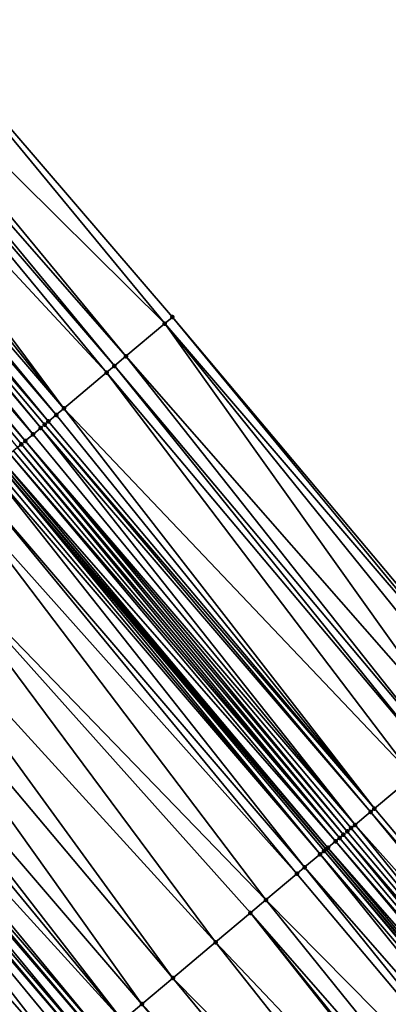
# Model space of a CAD drawing. Header units: feet. Extents: x 2004186 to 2014793, y 836912 to 864902.
# Tile 500 of 974: x 2009342 to 2009356, y 849684 to 849723. Entities that reach past the tile are written whole.
import ezdxf

# ---------------------------------------------------------------- set-up
doc = ezdxf.new("R2010")
doc.units = ezdxf.units.FT
doc.header["$LTSCALE"] = 100
doc.header["$MEASUREMENT"] = 0
for name, color, linetype, lineweight in [('EP_Travel Lane', 5, 'Continuous', 40), ('GPL_Skip Line', 2, 'Continuous', 40), ('Road Shots', 4, 'Continuous', 200), ('Road X-Section', 30, 'Continuous', 13)]:
    doc.layers.add(name, color=color, linetype=linetype, lineweight=lineweight)
doc.layers.add('I-77 SB_MM21-27-Surface-Border', color=7, linetype='Continuous')
doc.layers.add('I-77 SB_MM21-27-Surface-TIN', color=7, linetype='Continuous')

msp = doc.modelspace()

# ---------------------------------------------------------------- linework, layer by layer
at = {"layer": 'EP_Travel Lane'}
msp.add_polyline3d([(2009469.049354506, 849551.8641284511, 426.4866424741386), (2009456.299925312, 849567.449840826, 426.4659434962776), (2009443.530356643, 849582.8426741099, 426.4551208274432), (2009430.760781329, 849598.2355154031, 426.4345573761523), (2009417.991214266, 849613.6283467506, 426.4260374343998), (2009405.154174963, 849629.050976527, 426.4270902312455), (2009392.285338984, 849644.3608925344, 426.4066450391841), (2009379.416509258, 849659.6708011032, 426.4069408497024), (2009366.547670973, 849674.9807198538, 426.3789266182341), (2009353.673742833, 849690.2927263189, 426.3561041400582), (2009340.798297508, 849705.5970594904, 426.3382630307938), (2009327.922859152, 849720.9013843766, 426.3034045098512), (2009315.047414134, 849736.2057171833, 426.2848744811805), (2009302.171975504, 849751.5100423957, 426.2506813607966), (2009289.296537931, 849766.8143663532, 426.2140556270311), (2009276.421089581, 849782.1187031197, 426.2034524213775)], dxfattribs=at)
at = {"layer": 'GPL_Skip Line'}
msp.add_polyline3d([(2009459.985824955, 849544.5104903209, 426.249524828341), (2009447.348453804, 849560.0116358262, 426.2957450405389), (2009434.566216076, 849575.3938657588, 426.3390876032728), (2009421.78395499, 849590.7761238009, 426.3484137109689), (2009409.00170277, 849606.1583711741, 426.370651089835), (2009396.197962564, 849621.5226607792, 426.3916740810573), (2009383.32899335, 849636.8324452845, 426.4032966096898), (2009370.460031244, 849652.1422213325, 426.4386457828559), (2009357.591051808, 849667.452017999, 426.4161522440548), (2009344.720171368, 849682.7602036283, 426.4328873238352), (2009331.844726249, 849698.064536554, 426.4145080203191), (2009318.969288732, 849713.3688604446, 426.3776807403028), (2009306.093820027, 849728.6732214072, 426.4165438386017), (2009293.218369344, 849743.9775609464, 426.4116676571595), (2009280.342932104, 849759.2818845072, 426.3741667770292), (2009267.467481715, 849774.5862236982, 426.3685787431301)], dxfattribs=at)
at = {"layer": 'I-77 SB_MM21-27-Surface-Border', "color": 3, "linetype": 'ByBlock', "lineweight": -2}
msp.add_polyline3d([(2009282.159816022, 849786.9464547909, 425.9582849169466), (2009295.188307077, 849771.7708733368, 425.9705888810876), (2009308.369834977, 849756.7240541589, 425.9985522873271), (2009321.704410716, 849741.8059841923, 426.0159381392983), (2009334.579847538, 849726.5016611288, 426.0542922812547), (2009347.60831672, 849711.3261056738, 426.1196847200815), (2009360.483747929, 849696.0217892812, 426.1717539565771), (2009371.216718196, 849678.9054548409, 426.2691998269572), (2009386.075954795, 849665.2686424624, 426.2409224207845), (2009398.791836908, 849649.8301554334, 426.2654586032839), (2009411.507721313, 849634.3916656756, 426.297428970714), (2009424.076277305, 849618.6850308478, 426.3164079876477), (2009436.397098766, 849602.919271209, 426.3480157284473), (2009449.179374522, 849587.5369955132, 426.3601163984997), (2009461.346385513, 849571.6433987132, 426.4092777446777), (2009473.963586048, 849555.8516628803, 426.4632575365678)], dxfattribs=at)
at = {"layer": 'I-77 SB_MM21-27-Surface-TIN', "color": 128, "linetype": 'ByBlock', "lineweight": -2}
for points in [[(2009347.302225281, 849711.0686022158, 426.1310007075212), (2009334.579847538, 849726.5016611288, 426.0542922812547), (2009333.049386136, 849725.2141488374, 426.1210889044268)], [(2009347.302225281, 849711.0686022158, 426.1310007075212), (2009347.60831672, 849711.3261056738, 426.1196847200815), (2009334.579847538, 849726.5016611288, 426.0542922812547)], [(2009345.771767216, 849709.781085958, 426.1896875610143), (2009333.049386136, 849725.2141488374, 426.1210889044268), (2009332.590248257, 849724.8278945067, 426.1398140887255)], [(2009347.302225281, 849711.0686022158, 426.1310007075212), (2009333.049386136, 849725.2141488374, 426.1210889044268), (2009345.771767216, 849709.781085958, 426.1896875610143)], [(2009345.312628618, 849709.394832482, 426.2101551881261), (2009332.590248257, 849724.8278945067, 426.1398140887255), (2009332.284154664, 849724.5703936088, 426.1563596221)], [(2009345.771767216, 849709.781085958, 426.1896875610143), (2009332.590248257, 849724.8278945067, 426.1398140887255), (2009345.312628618, 849709.394832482, 426.2101551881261)], [(2009332.284154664, 849724.5703936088, 426.1563596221), (2009331.365876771, 849723.7978874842, 426.1989903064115), (2009345.006536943, 849709.1373293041, 426.2220430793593)], [(2009345.312628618, 849709.394832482, 426.2101551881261), (2009332.284154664, 849724.5703936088, 426.1563596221), (2009345.006536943, 849709.1373293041, 426.2220430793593)], [(2009331.365876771, 849723.7978874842, 426.1989903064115), (2009330.906738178, 849723.4116340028, 426.2194499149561), (2009343.323031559, 849707.7210632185, 426.2902700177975)], [(2009331.365876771, 849723.7978874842, 426.1989903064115), (2009343.323031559, 849707.7210632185, 426.2902700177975), (2009345.006536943, 849709.1373293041, 426.2220430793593)], [(2009330.906738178, 849723.4116340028, 426.2194499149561), (2009330.294552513, 849722.8966303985, 426.2488476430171), (2009343.323031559, 849707.7210632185, 426.2902700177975)], [(2009330.294552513, 849722.8966303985, 426.2488476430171), (2009329.988460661, 849722.6391274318, 426.2611690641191), (2009343.016938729, 849707.4635614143, 426.3049625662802)], [(2009330.294552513, 849722.8966303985, 426.2488476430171), (2009343.016938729, 849707.4635614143, 426.3049625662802), (2009343.323031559, 849707.7210632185, 426.2902700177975)], [(2009329.988460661, 849722.6391274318, 426.2611690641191), (2009329.682371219, 849722.3816215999, 426.2676404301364), (2009342.710847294, 849707.2060579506, 426.3162668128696)], [(2009329.988460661, 849722.6391274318, 426.2611690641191), (2009342.710847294, 849707.2060579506, 426.3162668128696), (2009343.016938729, 849707.4635614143, 426.3049625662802)], [(2009329.529325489, 849722.2528698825, 426.2733231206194), (2009329.070186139, 849721.8666173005, 426.2956192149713), (2009342.098670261, 849706.6910440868, 426.3247131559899)], [(2009329.682371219, 849722.3816215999, 426.2676404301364), (2009329.529325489, 849722.2528698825, 426.2733231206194), (2009342.404760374, 849706.9485491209, 426.3166153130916)], [(2009329.529325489, 849722.2528698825, 426.2733231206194), (2009342.098670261, 849706.6910440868, 426.3247131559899), (2009342.404760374, 849706.9485491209, 426.3166153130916)], [(2009329.682371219, 849722.3816215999, 426.2676404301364), (2009342.557804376, 849707.0773028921, 426.3151267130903), (2009342.710847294, 849707.2060579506, 426.3162668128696)], [(2009329.682371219, 849722.3816215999, 426.2676404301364), (2009342.404760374, 849706.9485491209, 426.3166153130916), (2009342.557804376, 849707.0773028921, 426.3151267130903)], [(2009329.070186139, 849721.8666173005, 426.2956192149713), (2009328.764095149, 849721.609113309, 426.3058478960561), (2009341.792581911, 849706.4335369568, 426.3285319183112)], [(2009329.070186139, 849721.8666173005, 426.2956192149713), (2009341.792581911, 849706.4335369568, 426.3285319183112), (2009342.098670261, 849706.6910440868, 426.3247131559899)], [(2009328.764095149, 849721.609113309, 426.3058478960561), (2009341.639535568, 849706.3047859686, 426.3357025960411), (2009341.792581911, 849706.4335369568, 426.3285319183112)], [(2009328.764095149, 849721.609113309, 426.3058478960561), (2009341.48648744, 849706.1760371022, 426.347205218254), (2009341.639535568, 849706.3047859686, 426.3357025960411)], [(2009347.302225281, 849711.0686022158, 426.1310007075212), (2009360.330702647, 849695.8930370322, 426.1763510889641), (2009347.60831672, 849711.3261056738, 426.1196847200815)], [(2009360.483747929, 849696.0217892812, 426.1717539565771), (2009347.60831672, 849711.3261056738, 426.1196847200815), (2009360.330702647, 849695.8930370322, 426.1763510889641)], [(2009347.302225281, 849711.0686022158, 426.1310007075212), (2009345.771767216, 849709.781085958, 426.1896875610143), (2009358.953292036, 849694.7342704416, 426.22517659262)], [(2009347.302225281, 849711.0686022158, 426.1310007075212), (2009359.871565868, 849695.5067813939, 426.1924055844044), (2009360.330702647, 849695.8930370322, 426.1763510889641)], [(2009347.302225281, 849711.0686022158, 426.1310007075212), (2009358.953292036, 849694.7342704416, 426.22517659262), (2009359.871565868, 849695.5067813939, 426.1924055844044)], [(2009345.771767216, 849709.781085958, 426.1896875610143), (2009345.312628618, 849709.394832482, 426.2101551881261), (2009358.18806367, 849694.090511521, 426.2529069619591)], [(2009345.771767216, 849709.781085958, 426.1896875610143), (2009358.18806367, 849694.090511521, 426.2529069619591), (2009358.953292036, 849694.7342704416, 426.22517659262)], [(2009345.312628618, 849709.394832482, 426.2101551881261), (2009345.006536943, 849709.1373293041, 426.2220430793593), (2009357.881971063, 849693.8330094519, 426.2670599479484)], [(2009345.312628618, 849709.394832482, 426.2101551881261), (2009357.881971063, 849693.8330094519, 426.2670599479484), (2009358.18806367, 849694.090511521, 426.2529069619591)], [(2009357.116742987, 849693.1892501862, 426.2940857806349), (2009345.006536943, 849709.1373293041, 426.2220430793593), (2009343.323031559, 849707.7210632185, 426.2902700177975)], [(2009357.881971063, 849693.8330094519, 426.2670599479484), (2009345.006536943, 849709.1373293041, 426.2220430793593), (2009357.116742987, 849693.1892501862, 426.2940857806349)], [(2009355.586288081, 849691.9017301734, 426.345112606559), (2009343.323031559, 849707.7210632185, 426.2902700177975), (2009343.016938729, 849707.4635614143, 426.3049625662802)], [(2009357.116742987, 849693.1892501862, 426.2940857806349), (2009343.323031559, 849707.7210632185, 426.2902700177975), (2009355.586288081, 849691.9017301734, 426.345112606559)], [(2009355.586288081, 849691.9017301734, 426.345112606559), (2009343.016938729, 849707.4635614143, 426.3049625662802), (2009342.710847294, 849707.2060579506, 426.3162668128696)], [(2009354.82106693, 849691.2579626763, 426.3553326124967), (2009342.404760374, 849706.9485491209, 426.3166153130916), (2009342.098670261, 849706.6910440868, 426.3247131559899)], [(2009355.43324623, 849691.7729738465, 426.3413837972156), (2009342.557804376, 849707.0773028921, 426.3151267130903), (2009342.404760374, 849706.9485491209, 426.3166153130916)], [(2009355.43324623, 849691.7729738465, 426.3413837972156), (2009342.404760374, 849706.9485491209, 426.3166153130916), (2009354.82106693, 849691.2579626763, 426.3553326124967)], [(2009355.586288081, 849691.9017301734, 426.345112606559), (2009342.710847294, 849707.2060579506, 426.3162668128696), (2009342.557804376, 849707.0773028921, 426.3151267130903)], [(2009355.586288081, 849691.9017301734, 426.345112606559), (2009342.557804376, 849707.0773028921, 426.3151267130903), (2009355.43324623, 849691.7729738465, 426.3413837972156)], [(2009354.82106693, 849691.2579626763, 426.3553326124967), (2009342.098670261, 849706.6910440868, 426.3247131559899), (2009341.792581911, 849706.4335369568, 426.3285319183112)], [(2009354.208882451, 849690.7429576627, 426.381851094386), (2009341.48648744, 849706.1760371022, 426.347205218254), (2009341.333441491, 849706.0472856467, 426.3534213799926)], [(2009354.361927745, 849690.8717098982, 426.3772265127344), (2009341.639535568, 849706.3047859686, 426.3357025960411), (2009341.48648744, 849706.1760371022, 426.347205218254)], [(2009354.361927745, 849690.8717098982, 426.3772265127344), (2009341.48648744, 849706.1760371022, 426.347205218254), (2009354.208882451, 849690.7429576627, 426.381851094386)], [(2009354.514975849, 849691.0004587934, 426.3657819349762), (2009341.792581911, 849706.4335369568, 426.3285319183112), (2009341.639535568, 849706.3047859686, 426.3357025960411)], [(2009354.514975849, 849691.0004587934, 426.3657819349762), (2009341.639535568, 849706.3047859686, 426.3357025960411), (2009354.361927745, 849690.8717098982, 426.3772265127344)], [(2009354.82106693, 849691.2579626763, 426.3553326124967), (2009341.792581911, 849706.4335369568, 426.3285319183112), (2009354.668020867, 849691.1292113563, 426.3618260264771)], [(2009354.668020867, 849691.1292113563, 426.3618260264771), (2009341.792581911, 849706.4335369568, 426.3285319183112), (2009354.514975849, 849691.0004587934, 426.3657819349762)], [(2009354.055840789, 849690.6142011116, 426.377664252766), (2009341.180398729, 849705.9185304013, 426.351899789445), (2009340.874317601, 849705.6610146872, 426.3381921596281)], [(2009354.208882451, 849690.7429576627, 426.381851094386), (2009341.333441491, 849706.0472856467, 426.3534213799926), (2009341.180398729, 849705.9185304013, 426.351899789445)], [(2009354.208882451, 849690.7429576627, 426.381851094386), (2009341.180398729, 849705.9185304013, 426.351899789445), (2009354.055840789, 849690.6142011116, 426.377664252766)], [(2009353.443674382, 849690.0991746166, 426.360324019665), (2009340.568228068, 849705.403508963, 426.3448814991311), (2009340.415183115, 849705.2747563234, 426.3486804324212)], [(2009353.443674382, 849690.0991746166, 426.360324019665), (2009340.721274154, 849705.5322602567, 426.3383348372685), (2009340.568228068, 849705.403508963, 426.3448814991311)], [(2009340.721274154, 849705.5322602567, 426.3383348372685), (2009353.673742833, 849690.2927263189, 426.3561041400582), (2009340.798297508, 849705.5970594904, 426.3382630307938)], [(2009353.596719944, 849690.2279265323, 426.3550465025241), (2009353.673742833, 849690.2927263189, 426.3561041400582), (2009340.721274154, 849705.5322602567, 426.3383348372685)], [(2009353.596719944, 849690.2279265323, 426.3550465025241), (2009340.721274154, 849705.5322602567, 426.3383348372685), (2009353.443674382, 849690.0991746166, 426.360324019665)], [(2009353.749762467, 849690.3566820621, 426.3571480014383), (2009340.874317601, 849705.6610146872, 426.3381921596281), (2009340.798297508, 849705.5970594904, 426.3382630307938)], [(2009353.749762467, 849690.3566820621, 426.3571480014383), (2009340.798297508, 849705.5970594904, 426.3382630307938), (2009353.673742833, 849690.2927263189, 426.3561041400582)], [(2009354.055840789, 849690.6142011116, 426.377664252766), (2009340.874317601, 849705.6610146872, 426.3381921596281), (2009353.749762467, 849690.3566820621, 426.3571480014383)], [(2009352.831494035, 849689.5841646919, 426.3768155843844), (2009340.415183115, 849705.2747563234, 426.3486804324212), (2009339.803005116, 849704.7597436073, 426.3594700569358)], [(2009353.443674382, 849690.0991746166, 426.360324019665), (2009340.415183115, 849705.2747563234, 426.3486804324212), (2009352.831494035, 849689.5841646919, 426.3768155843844)], [(2009352.525405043, 849689.3266583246, 426.3821928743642), (2009339.803005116, 849704.7597436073, 426.3594700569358), (2009339.190830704, 849704.2447266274, 426.3615543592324)], [(2009352.831494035, 849689.5841646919, 426.3768155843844), (2009339.803005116, 849704.7597436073, 426.3594700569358), (2009352.525405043, 849689.3266583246, 426.3821928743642)], [(2009351.301053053, 849688.2966281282, 426.3940503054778), (2009339.190830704, 849704.2447266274, 426.3615543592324), (2009337.354303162, 849702.6996808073, 426.3782596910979)], [(2009352.525405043, 849689.3266583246, 426.3821928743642), (2009339.190830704, 849704.2447266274, 426.3615543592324), (2009351.301053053, 849688.2966281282, 426.3940503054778)], [(2009349.311484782, 849686.6228246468, 426.404310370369), (2009337.354303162, 849702.6996808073, 426.3782596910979), (2009335.823866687, 849701.4121388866, 426.3845508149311)], [(2009351.301053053, 849688.2966281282, 426.3940503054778), (2009337.354303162, 849702.6996808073, 426.3782596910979), (2009350.688877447, 849687.7816125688, 426.3990376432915)], [(2009350.688877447, 849687.7816125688, 426.3990376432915), (2009337.354303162, 849702.6996808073, 426.3782596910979), (2009349.311484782, 849686.6228246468, 426.404310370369)], [(2009347.628004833, 849685.2065283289, 426.4108188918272), (2009335.823866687, 849701.4121388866, 426.3845508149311), (2009334.75256039, 849700.5108604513, 426.3908107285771)], [(2009349.311484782, 849686.6228246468, 426.404310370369), (2009335.823866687, 849701.4121388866, 426.3845508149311), (2009347.628004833, 849685.2065283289, 426.4108188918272)], [(2009346.403654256, 849684.1764964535, 426.419247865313), (2009334.75256039, 849700.5108604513, 426.3908107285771), (2009333.375165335, 849699.3520753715, 426.4018806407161)], [(2009347.628004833, 849685.2065283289, 426.4108188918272), (2009334.75256039, 849700.5108604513, 426.3908107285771), (2009346.403654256, 849684.1764964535, 426.419247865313)], [(2009345.638433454, 849683.5327285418, 426.4286207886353), (2009333.375165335, 849699.3520753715, 426.4018806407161), (2009332.916032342, 849698.9658152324, 426.4087439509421)], [(2009346.403654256, 849684.1764964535, 426.419247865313), (2009333.375165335, 849699.3520753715, 426.4018806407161), (2009345.638433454, 849683.5327285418, 426.4286207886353)], [(2009345.638433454, 849683.5327285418, 426.4286207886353), (2009332.916032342, 849698.9658152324, 426.4087439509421), (2009332.150812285, 849698.322046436, 426.4163071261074)], [(2009332.150812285, 849698.322046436, 426.4163071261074), (2009331.844726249, 849698.064536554, 426.4145080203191), (2009344.873214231, 849682.8889587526, 426.4341609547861)], [(2009345.638433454, 849683.5327285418, 426.4286207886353), (2009332.150812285, 849698.322046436, 426.4163071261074), (2009344.873214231, 849682.8889587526, 426.4341609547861)], [(2009331.691683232, 849697.9357816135, 426.4136084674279), (2009331.385594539, 849697.6782748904, 426.4182581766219), (2009344.414085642, 849682.5026933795, 426.4303400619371)], [(2009331.691683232, 849697.9357816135, 426.4136084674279), (2009344.720171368, 849682.7602036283, 426.4328873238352), (2009331.844726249, 849698.064536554, 426.4145080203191)], [(2009331.691683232, 849697.9357816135, 426.4136084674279), (2009344.414085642, 849682.5026933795, 426.4303400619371), (2009344.720171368, 849682.7602036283, 426.4328873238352)], [(2009344.873214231, 849682.8889587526, 426.4341609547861), (2009331.844726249, 849698.064536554, 426.4145080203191), (2009344.720171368, 849682.7602036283, 426.4328873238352)], [(2009331.232551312, 849697.5495201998, 426.4178692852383), (2009330.314297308, 849696.776985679, 426.4025161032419), (2009343.495827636, 849681.7301636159, 426.4247033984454)], [(2009331.385594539, 849697.6782748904, 426.4182581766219), (2009331.232551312, 849697.5495201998, 426.4178692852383), (2009344.261041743, 849682.3739394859, 426.4315789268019)], [(2009331.232551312, 849697.5495201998, 426.4178692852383), (2009343.954955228, 849682.116430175, 426.4309463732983), (2009344.261041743, 849682.3739394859, 426.4315789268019)], [(2009331.232551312, 849697.5495201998, 426.4178692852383), (2009343.495827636, 849681.7301636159, 426.4247033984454), (2009343.954955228, 849682.116430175, 426.4309463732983)], [(2009331.385594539, 849697.6782748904, 426.4182581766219), (2009344.261041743, 849682.3739394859, 426.4315789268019), (2009344.414085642, 849682.5026933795, 426.4303400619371)], [(2009330.314297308, 849696.776985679, 426.4025161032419), (2009329.396043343, 849696.0044511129, 426.3870705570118), (2009343.036699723, 849681.3438974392, 426.4192417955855)], [(2009330.314297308, 849696.776985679, 426.4025161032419), (2009343.036699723, 849681.3438974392, 426.4192417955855), (2009343.495827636, 849681.7301636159, 426.4247033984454)], [(2009329.396043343, 849696.0044511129, 426.3870705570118), (2009341.506275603, 849680.0563408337, 426.3955565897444), (2009343.036699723, 849681.3438974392, 426.4192417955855)], [(2009357.116742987, 849693.1892501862, 426.2940857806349), (2009355.586288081, 849691.9017301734, 426.345112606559), (2009368.460984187, 849676.5890071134, 426.3614759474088)], [(2009355.43324623, 849691.7729738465, 426.3413837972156), (2009354.82106693, 849691.2579626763, 426.3553326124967), (2009368.154786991, 849676.3316294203, 426.3566154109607)], [(2009355.586288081, 849691.9017301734, 426.345112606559), (2009355.43324623, 849691.7729738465, 426.3413837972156), (2009368.460984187, 849676.5890071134, 426.3614759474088)], [(2009355.43324623, 849691.7729738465, 426.3413837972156), (2009368.307886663, 849676.4603169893, 426.3626292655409), (2009368.460984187, 849676.5890071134, 426.3614759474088)], [(2009355.43324623, 849691.7729738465, 426.3413837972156), (2009368.154786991, 849676.3316294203, 426.3566154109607), (2009368.307886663, 849676.4603169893, 426.3626292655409)], [(2009354.514975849, 849691.0004587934, 426.3657819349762), (2009354.361927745, 849690.8717098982, 426.3772265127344), (2009367.389304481, 849675.6881727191, 426.3794395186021)], [(2009354.668020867, 849691.1292113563, 426.3618260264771), (2009354.514975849, 849691.0004587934, 426.3657819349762), (2009367.389304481, 849675.6881727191, 426.3794395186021)], [(2009354.82106693, 849691.2579626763, 426.3553326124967), (2009354.668020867, 849691.1292113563, 426.3618260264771), (2009367.389304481, 849675.6881727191, 426.3794395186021)], [(2009354.82106693, 849691.2579626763, 426.3553326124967), (2009367.389304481, 849675.6881727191, 426.3794395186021), (2009368.154786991, 849676.3316294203, 426.3566154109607)], [(2009354.055840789, 849690.6142011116, 426.377664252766), (2009353.749762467, 849690.3566820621, 426.3571480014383), (2009366.930015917, 849675.3020975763, 426.396281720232)], [(2009354.208882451, 849690.7429576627, 426.381851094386), (2009354.055840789, 849690.6142011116, 426.377664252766), (2009367.0831144, 849675.4307865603, 426.3983267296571)], [(2009354.055840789, 849690.6142011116, 426.377664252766), (2009366.930015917, 849675.3020975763, 426.396281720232), (2009367.0831144, 849675.4307865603, 426.3983267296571)], [(2009354.361927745, 849690.8717098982, 426.3772265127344), (2009354.208882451, 849690.7429576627, 426.381851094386), (2009367.0831144, 849675.4307865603, 426.3983267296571)], [(2009354.361927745, 849690.8717098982, 426.3772265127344), (2009367.0831144, 849675.4307865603, 426.3983267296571), (2009367.389304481, 849675.6881727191, 426.3794395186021)], [(2009353.596719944, 849690.2279265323, 426.3550465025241), (2009353.443674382, 849690.0991746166, 426.360324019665), (2009366.470716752, 849674.9160350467, 426.3777399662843)], [(2009353.596719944, 849690.2279265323, 426.3550465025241), (2009366.547670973, 849674.9807198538, 426.3789266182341), (2009353.673742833, 849690.2927263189, 426.3561041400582)], [(2009353.596719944, 849690.2279265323, 426.3550465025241), (2009366.470716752, 849674.9160350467, 426.3777399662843), (2009366.547670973, 849674.9807198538, 426.3789266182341)], [(2009353.749762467, 849690.3566820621, 426.3571480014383), (2009353.673742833, 849690.2927263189, 426.3561041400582), (2009366.623815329, 849675.0447239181, 426.3801007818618)], [(2009366.623815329, 849675.0447239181, 426.3801007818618), (2009353.673742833, 849690.2927263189, 426.3561041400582), (2009366.547670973, 849674.9807198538, 426.3789266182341)], [(2009353.749762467, 849690.3566820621, 426.3571480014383), (2009366.623815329, 849675.0447239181, 426.3801007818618), (2009366.930015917, 849675.3020975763, 426.396281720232)], [(2009353.443674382, 849690.0991746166, 426.360324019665), (2009352.831494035, 849689.5841646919, 426.3768155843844), (2009366.011426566, 849674.5299618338, 426.3891682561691)], [(2009353.443674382, 849690.0991746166, 426.360324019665), (2009366.011426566, 849674.5299618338, 426.3891682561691), (2009366.470716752, 849674.9160350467, 426.3777399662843)], [(2009352.831494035, 849689.5841646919, 426.3768155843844), (2009352.525405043, 849689.3266583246, 426.3821928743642), (2009365.399037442, 849674.0152001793, 426.3970300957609)], [(2009352.831494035, 849689.5841646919, 426.3768155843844), (2009365.399037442, 849674.0152001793, 426.3970300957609), (2009366.011426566, 849674.5299618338, 426.3891682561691)], [(2009352.525405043, 849689.3266583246, 426.3821928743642), (2009351.301053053, 849688.2966281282, 426.3940503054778), (2009365.399037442, 849674.0152001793, 426.3970300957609)], [(2009351.301053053, 849688.2966281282, 426.3940503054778), (2009350.688877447, 849687.7816125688, 426.3990376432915), (2009363.868059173, 849672.7283025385, 426.3984627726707)], [(2009351.301053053, 849688.2966281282, 426.3940503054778), (2009363.868059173, 849672.7283025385, 426.3984627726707), (2009365.399037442, 849674.0152001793, 426.3970300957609)], [(2009350.688877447, 849687.7816125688, 426.3990376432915), (2009349.311484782, 849686.6228246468, 426.404310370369), (2009363.102570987, 849672.0848525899, 426.4023438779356)], [(2009350.688877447, 849687.7816125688, 426.3990376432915), (2009363.255668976, 849672.2135421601, 426.4027447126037), (2009363.868059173, 849672.7283025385, 426.3984627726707)], [(2009350.688877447, 849687.7816125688, 426.3990376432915), (2009363.102570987, 849672.0848525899, 426.4023438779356), (2009363.255668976, 849672.2135421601, 426.4027447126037)], [(2009349.311484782, 849686.6228246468, 426.404310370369), (2009347.628004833, 849685.2065283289, 426.4108188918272), (2009361.724691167, 849670.9266439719, 426.4057125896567)], [(2009349.311484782, 849686.6228246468, 426.404310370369), (2009361.724691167, 849670.9266439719, 426.4057125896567), (2009363.102570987, 849672.0848525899, 426.4023438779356)], [(2009347.628004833, 849685.2065283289, 426.4108188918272), (2009346.403654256, 849684.1764964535, 426.419247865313), (2009360.346810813, 849669.7684359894, 426.4072987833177)], [(2009347.628004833, 849685.2065283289, 426.4108188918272), (2009360.346810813, 849669.7684359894, 426.4072987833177), (2009361.724691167, 849670.9266439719, 426.4057125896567)], [(2009346.403654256, 849684.1764964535, 426.419247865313), (2009345.638433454, 849683.5327285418, 426.4286207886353), (2009359.275126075, 849668.8676075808, 426.4084698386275)], [(2009346.403654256, 849684.1764964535, 426.419247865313), (2009359.275126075, 849668.8676075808, 426.4084698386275), (2009360.346810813, 849669.7684359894, 426.4072987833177)]]:
    msp.add_3dface(points, dxfattribs=at)
at = {"layer": 'Road Shots', "lineweight": 100}
for p in [(2009347.60831672, 849711.3261056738, 426.1196847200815), (2009347.302225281, 849711.0686022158, 426.1310007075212), (2009345.771767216, 849709.781085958, 426.1896875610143), (2009345.312628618, 849709.394832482, 426.2101551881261), (2009345.006536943, 849709.1373293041, 426.2220430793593), (2009343.323031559, 849707.7210632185, 426.2902700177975), (2009343.016938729, 849707.4635614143, 426.3049625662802), (2009342.404760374, 849706.9485491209, 426.3166153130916), (2009342.557804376, 849707.0773028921, 426.3151267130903), (2009342.710847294, 849707.2060579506, 426.3162668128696), (2009342.098670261, 849706.6910440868, 426.3247131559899), (2009341.639535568, 849706.3047859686, 426.3357025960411), (2009341.792581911, 849706.4335369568, 426.3285319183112), (2009355.43324623, 849691.7729738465, 426.3413837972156), (2009355.586288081, 849691.9017301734, 426.345112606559), (2009354.514975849, 849691.0004587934, 426.3657819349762), (2009354.668020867, 849691.1292113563, 426.3618260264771), (2009354.82106693, 849691.2579626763, 426.3553326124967), (2009354.055840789, 849690.6142011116, 426.377664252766), (2009354.208882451, 849690.7429576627, 426.381851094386), (2009354.361927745, 849690.8717098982, 426.3772265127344), (2009353.596719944, 849690.2279265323, 426.3550465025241), (2009353.749762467, 849690.3566820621, 426.3571480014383), (2009353.443674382, 849690.0991746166, 426.360324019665), (2009352.831494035, 849689.5841646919, 426.3768155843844), (2009352.525405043, 849689.3266583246, 426.3821928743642), (2009351.301053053, 849688.2966281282, 426.3940503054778), (2009350.688877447, 849687.7816125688, 426.3990376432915), (2009349.311484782, 849686.6228246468, 426.404310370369), (2009347.628004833, 849685.2065283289, 426.4108188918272), (2009346.403654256, 849684.1764964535, 426.419247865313)]:
    msp.add_point(p, dxfattribs=at)
at = {"layer": 'Road X-Section', "extrusion": (0.6437723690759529, -0.7652167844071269, 0.0006400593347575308), "elevation": 643349.3742081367, "flags": 128}
msp.add_lwpolyline([(2084557.016036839, 14.03891374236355), (2084558.416036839, 14.10467570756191), (2084559.816036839, 14.1743831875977), (2084560.016036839, 14.18227172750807), (2084560.416036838, 14.19377543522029), (2084560.816036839, 14.21105397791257), (2084561.016036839, 14.22245248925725), (2084561.616036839, 14.2648585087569), (2084561.816036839, 14.27412004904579), (2084562.016036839, 14.27753044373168), (2084562.416036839, 14.27894119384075), (2084562.616036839, 14.28715479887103), (2084562.816036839, 14.29817031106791), (2084563.016036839, 14.30698584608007), (2084563.416036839, 14.31617776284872), (2084563.816036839, 14.32998929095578), (2084564.416036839, 14.3392044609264), (2084564.816036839, 14.34340977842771), (2084565.416036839, 14.35567723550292), (2084567.216036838, 14.39088437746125), (2084568.616036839, 14.41137168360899), (2084569.616036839, 14.4298466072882), (2084570.216036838, 14.44005664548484), (2084570.816036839, 14.45474890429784), (2084571.416036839, 14.46946369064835), (2084573.016036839, 14.49830342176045), (2084573.416036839, 14.50781797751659), (2084573.816036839, 14.51988941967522), (2084574.416036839, 14.53095025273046), (2084574.816036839, 14.53100284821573), (2084575.216036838, 14.53982816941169), (2084575.816036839, 14.54408618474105), (2084576.816036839, 14.54838897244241), (2084578.216036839, 14.55506840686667), (2084579.216036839, 14.56444644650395), (2084581.416036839, 14.58094643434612), (2084582.216036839, 14.58479233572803), (2084583.816036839, 14.60530107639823), (2084585.016036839, 14.62074662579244), (2084586.216036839, 14.6360998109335), (2084586.416036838, 14.63648870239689), (2084586.816036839, 14.63183899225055), (2084587.416036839, 14.63453765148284), (2084588.416036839, 14.62697447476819), (2084589.016036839, 14.62011116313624), (2084590.816036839, 14.60904124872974), (2084592.216036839, 14.60278133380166), (2084594.216036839, 14.5964902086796), (2084596.616036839, 14.57978487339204), (2084597.416036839, 14.57770057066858), (2084598.216036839, 14.5669109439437), (2084598.416036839, 14.56311200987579), (2084598.616036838, 14.5565653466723), (2084598.816036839, 14.55642266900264), (2084599.216036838, 14.57013030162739), (2084599.416036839, 14.5716518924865), (2084599.616036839, 14.56543572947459), (2084599.816036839, 14.55393310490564), (2084600.016036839, 14.54676242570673), (2084600.416036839, 14.54294366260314), (2084600.816036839, 14.53484581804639), (2084601.016036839, 14.5333572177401), (2084601.216036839, 14.53449731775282), (2084601.616036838, 14.52319306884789), (2084602.016036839, 14.50850051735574), (2084604.216036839, 14.44027356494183), (2084604.616036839, 14.42838567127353), (2084605.216036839, 14.40791803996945), (2084607.216036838, 14.3492311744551), (2084607.616036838, 14.33791518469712)], dxfattribs=at)
at = {"layer": 'Road X-Section', "extrusion": (0.6437723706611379, -0.7652167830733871, 0.00064005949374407), "elevation": 643369.3785266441, "flags": 128}
msp.add_lwpolyline([(2084557.014704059, 14.03107141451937), (2084558.014704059, 14.08429038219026), (2084558.614704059, 14.11426800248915), (2084559.214704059, 14.14959124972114), (2084559.614704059, 14.16964080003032), (2084560.414704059, 14.21530442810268), (2084561.41470406, 14.26637529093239), (2084561.614704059, 14.2767762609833), (2084561.814704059, 14.28244946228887), (2084562.214704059, 14.28444733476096), (2084562.414704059, 14.29101966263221), (2084562.814704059, 14.31603040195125), (2084563.014704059, 14.32227563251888), (2084563.414704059, 14.33148707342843), (2084563.814704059, 14.34383854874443), (2084564.214704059, 14.35244008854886), (2084564.81470406, 14.35936629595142), (2084565.214704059, 14.3684494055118), (2084565.414704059, 14.37016456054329), (2084566.414704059, 14.39015980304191), (2084567.214704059, 14.4022303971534), (2084568.614704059, 14.41841680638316), (2084570.414704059, 14.44782712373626), (2084571.414704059, 14.47135758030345), (2084572.614704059, 14.49188652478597), (2084573.214704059, 14.5101263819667), (2084573.614704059, 14.52264602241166), (2084573.814704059, 14.52799130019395), (2084574.414704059, 14.53601560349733), (2084574.614704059, 14.52966733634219), (2084574.814704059, 14.53023533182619), (2084575.214704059, 14.53535532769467), (2084575.614704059, 14.54494735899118), (2084576.214704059, 14.55068592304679), (2084576.814704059, 14.55091030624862), (2084579.214704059, 14.56804483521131), (2084580.414704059, 14.58267225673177), (2084581.014704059, 14.58632901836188), (2084581.614704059, 14.58858499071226), (2084582.814704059, 14.60088087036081), (2084584.814704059, 14.6245660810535), (2084585.414704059, 14.63002768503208), (2084586.014704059, 14.63627066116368), (2084586.414704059, 14.6369032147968), (2084586.614704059, 14.63566434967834), (2084587.21470406, 14.63948524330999), (2084588.214704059, 14.63394507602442), (2084589.214704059, 14.62457215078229), (2084590.814704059, 14.61614317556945), (2084593.014704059, 14.60963465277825), (2084594.814704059, 14.6043619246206), (2084595.614704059, 14.59937458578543), (2084597.214704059, 14.58751715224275), (2084597.614704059, 14.58213986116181), (2084598.414704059, 14.56564829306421), (2084598.614704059, 14.56037077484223), (2084598.81470406, 14.56247227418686), (2084599.214704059, 14.582988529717), (2084599.414704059, 14.58717537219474), (2084599.614704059, 14.58255078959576), (2084599.814704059, 14.57110620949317), (2084600.014704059, 14.56715030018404), (2084600.214704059, 14.56065688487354), (2084601.014704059, 14.54670806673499), (2084601.21470406, 14.55043687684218), (2084603.214704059, 14.49941004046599), (2084604.214704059, 14.47238420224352), (2084604.614704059, 14.45823121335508), (2084605.614704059, 14.43050083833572), (2084606.814704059, 14.39772982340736), (2084607.414704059, 14.38167532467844), (2084607.614704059, 14.37707819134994)], dxfattribs=at)

doc.saveas('drawing.dxf')
